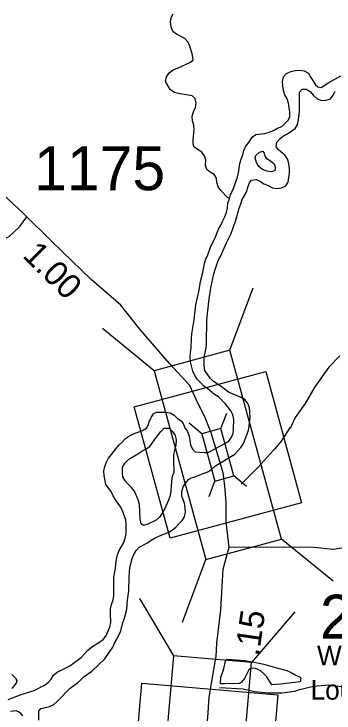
# Model space of a CAD drawing. Extents: x 1945482 to 2853149, y 66427 to 1015778.
# Drawn here: x 2335443 to 2336515, y 187541 to 189885 of the extents above; entities that cross this region are included whole.
import ezdxf

# ---------------------------------------------------------------- set-up
doc = ezdxf.new("R2010")
doc.units = 0
for name, color, linetype in [('Old_Level_11', 7, 'Continuous'), ('Old_Level_17', 7, 'Continuous'), ('Old_Level_31', 7, 'Continuous'), ('Old_Level_32', 7, 'Continuous'), ('Old_Level_35', 7, 'Continuous'), ('Old_Level_50', 7, 'Continuous'), ('Old_Level_59', 7, 'Continuous'), ('Old_Level_60', 7, 'Continuous'), ('Old_Level_61', 7, 'Continuous'), ('Old_Level_8', 7, 'Continuous')]:
    doc.layers.add(name, color=color, linetype=linetype)

msp = doc.modelspace()

# ---------------------------------------------------------------- linework, layer by layer
at = {"layer": 'Old_Level_31'}
for points in [[(2335845.8, 188567.2), (2336285.8, 188686.6), (2336405.3, 188246.3), (2335965.3, 188126.9)], [(2335832.3, 187187.5), (2335871.4, 187641.8), (2336326, 187602.6), (2336286.9, 187148.4)]]:
    msp.add_lwpolyline(points, close=True, dxfattribs=at)
at = {"layer": 'Old_Level_32'}
for points in [[(2336125.6, 188406.7), (2336103.7, 188480.6), (2336082.8, 188531.6), (2336059, 188580.5), (2336032.1, 188639.6), (2335964.1, 188713), (2335863.9, 188827.6), (2335801.1, 188908.1), (2335701.6, 188994.4), (2335571.4, 189120), (2335475.8, 189214.5), (2335288.9, 189387.3)], [(2336163.9, 188097.8), (2336153.8, 188182.3), (2336153.8, 188247.5), (2336149.3, 188302.8), (2336142.9, 188346.6), (2336125.6, 188406.7)], [(2337032.9, 188300), (2336888.7, 188218.7), (2336805.8, 188169), (2336718.7, 188135.8), (2336623.4, 188106.8), (2336519.8, 188090.2), (2336512.7, 188089.9), (2336447.2, 188096.4), (2336163.9, 188097.8)], [(2336079.1, 187395.1), (2336086.4, 187471.6), (2336091.9, 187526.3), (2336096.5, 187594), (2336116.2, 187713.3), (2336119.8, 187731.2), (2336121.6, 187775.9), (2336135.9, 187886.9), (2336143.1, 188023), (2336163.9, 188097.8)]]:
    msp.add_lwpolyline(points, dxfattribs=at)
at = {"layer": 'Old_Level_35'}
msp.add_line((2336257.6, 188362), (2336203.2, 188308.8), dxfattribs=at)
for points in [[(2334967.9, 189506.1), (2335074.6, 189358.5), (2335153.7, 189252.9), (2335194.7, 189188.4), (2335235.7, 189138.6), (2335276.8, 189112.2), (2335338.3, 189106.3), (2335385.1, 189118.1), (2335426.1, 189138.6), (2335461.3, 189170.8), (2335485.3, 189205.1)], [(2336534.1, 188738.1), (2336497.6, 188700.6), (2336450.2, 188634.7), (2336418.4, 188579.4), (2336384.2, 188532.1), (2336367.7, 188495.4), (2336367.5, 188499.4), (2336337.4, 188452.2), (2336316.4, 188427.4), (2336311.3, 188421.7)], [(2336311.3, 188421.7), (2336260.8, 188365.1), (2336257.6, 188362)], [(2337240.6, 187523.7), (2337186.8, 187542.2), (2337118.5, 187564.9), (2337052.1, 187583.9), (2336999.8, 187595), (2336941.8, 187599.9), (2336847.1, 187606.1), (2336671.3, 187621.2), (2336546.1, 187628.2), (2336495.9, 187634.2), (2336446, 187630.2), (2336394.5, 187618.2), (2336382.6, 187613.7), (2336339.5, 187607.6), (2336294.8, 187608.3), (2336271.6, 187610.3)], [(2336271.6, 187610.3), (2336248.6, 187612.4), (2336210.3, 187620.9), (2336130.9, 187625.4)]]:
    msp.add_lwpolyline(points, dxfattribs=at)
at = {"layer": 'Old_Level_50'}
for p, q in [((2336166.1, 188757.8), (2336243.9, 188967.1)), ((2335912.8, 188688.9), (2335739.7, 188830)), ((2336135.7, 188494.5), (2336155.2, 188546.8)), ((2336072.4, 188477.3), (2336029.1, 188512.6)), ((2336222, 188300.9), (2336178.8, 188336.2)), ((2336096, 188266.6), (2336115.4, 188319)), ((2336511.4, 187983.5), (2336338.3, 188124.6)), ((2336007.3, 187846.3), (2336085.1, 188055.7)), ((2335862.7, 187925.3), (2335976.6, 187733.2)), ((2336383.2, 187880.4), (2336238.1, 187710.7))]:
    msp.add_line(p, q, dxfattribs=at)
for points in [[(2335912.8, 188688.9), (2336085.1, 188055.7), (2336338.3, 188124.6), (2336166.1, 188757.8)], [(2336181.7, 187056.9), (2336238.1, 187710.7), (2335976.6, 187733.2), (2335920.2, 187079.5)]]:
    msp.add_lwpolyline(points, close=True, dxfattribs=at)
msp.add_lwpolyline([(2336072.4, 188477.3), (2336115.4, 188319), (2336178.8, 188336.2), (2336135.7, 188494.5), (2336072.4, 188477.3)], dxfattribs=at)
at = {"layer": 'Old_Level_59'}
msp.add_lwpolyline([(2336164.2, 189266.3), (2336157.5, 189269.5), (2336136, 189292.7), (2336126.5, 189304.7), (2336122.7, 189319.7), (2336120.5, 189334.7), (2336113.2, 189346.1), (2336099.7, 189354.4), (2336088.2, 189362.9), (2336084, 189378.2), (2336085.7, 189394.3), (2336080.7, 189408.7), (2336071.7, 189420.9), (2336046.5, 189438.6), (2336043, 189448.6), (2336043, 189464), (2336046, 189496.3), (2336045, 189512.1), (2336040.7, 189526.6), (2336039.2, 189542.4), (2336044.5, 189556.7), (2336051.2, 189570.9), (2336052.7, 189585.9), (2336049.2, 189600.8), (2336039.2, 189609.9), (2335992.5, 189617.7), (2335977.7, 189622), (2335965.5, 189631.6), (2335950.5, 189658.6), (2335954, 189674.1), (2335962.2, 189687.2), (2335975.5, 189697.4), (2335990.5, 189703.3), (2336034, 189722.8), (2336042.5, 189731.4), (2336041.2, 189747), (2336031.5, 189776.7), (2336025.5, 189791), (2336014.5, 189802), (2335986.5, 189816.4), (2335974.7, 189826.1), (2335969.7, 189841.2), (2335966.7, 189856.6), (2335969.5, 189872.3), (2335975.5, 189884.6)], dxfattribs=at)
at = {"layer": 'Old_Level_60'}
for points in [[(2336164.2, 189266.3), (2336168, 189279.8), (2336175.5, 189293.8), (2336191.5, 189337.7), (2336195, 189352.4), (2336196.5, 189367.3), (2336199.5, 189383), (2336203.7, 189397.4), (2336209.2, 189412), (2336213, 189426.8), (2336219.2, 189441), (2336228.2, 189453.1), (2336236.7, 189466.3), (2336240.7, 189471.2), (2336253, 189480.3), (2336283.2, 189484.4), (2336298, 189488.6), (2336312, 189494.2), (2336325.7, 189501.7), (2336340, 189507.2), (2336361.7, 189529.6), (2336367.2, 189540.4), (2336366.7, 189555.6), (2336362, 189585.7), (2336358, 189600.2), (2336350.2, 189613.5), (2336346, 189628.4), (2336343, 189643.2), (2336342.5, 189658.6), (2336345, 189673.4), (2336355.7, 189684.7), (2336369.5, 189691.7), (2336384.7, 189695.5), (2336400, 189696.5), (2336415.2, 189693.8), (2336428.7, 189686.4), (2336436.5, 189672.2), (2336452.7, 189646.7), (2336461, 189640.2), (2336471.2, 189638), (2336497, 189654.4), (2336537.2, 189676.9)], [(2336327.2, 189430), (2336320.7, 189439.7), (2336323.5, 189454.5), (2336333.7, 189466), (2336345.5, 189475.9), (2336359.2, 189483.3), (2336384.2, 189500.8), (2336392.5, 189513.9), (2336395.5, 189529.3), (2336399, 189559.9), (2336398.5, 189622.1), (2336407.5, 189632.8), (2336423, 189632.3), (2336435.5, 189623.6), (2336446, 189611.3), (2336457.5, 189601), (2336472, 189594.8), (2336487.5, 189595.4), (2336502.7, 189599.7), (2336512, 189612), (2336518.7, 189625.5)], [(2336106.5, 188359.6), (2336117.5, 188370), (2336182.5, 188409), (2336203, 188431.9), (2336211.7, 188445.1), (2336228.2, 188487.8), (2336231, 188503.2), (2336233.5, 188534.2), (2336233.2, 188549.4), (2336231.5, 188564.6), (2336226.5, 188579), (2336217.5, 188591), (2336204.2, 188599), (2336190.2, 188604.3), (2336161.7, 188616.8), (2336136.7, 188635.8), (2336110.5, 188652.2), (2336100.2, 188663.7), (2336082.2, 188689.1), (2336079.5, 188704.9), (2336079.5, 188735.2), (2336086, 188764.9), (2336088, 188780.6), (2336089.2, 188858.2), (2336095.7, 188920.3), (2336102.2, 188967.1), (2336112, 189013.1), (2336116.5, 189028.3), (2336127, 189057.9), (2336134.5, 189071.9), (2336154.2, 189117.2), (2336169.5, 189146.3), (2336175, 189160.5), (2336179.2, 189175.3), (2336184.5, 189189.4), (2336196.7, 189233.6), (2336203, 189248.1), (2336207.5, 189262.9), (2336222.5, 189289.7), (2336226.2, 189304.3), (2336231.7, 189318.5), (2336238.5, 189327.8), (2336253.5, 189329.4), (2336267.5, 189323.6), (2336280, 189315.2), (2336294.5, 189309.5), (2336308.7, 189302.2), (2336323.5, 189299.2), (2336339, 189302), (2336353.5, 189308.2), (2336361.2, 189320.6), (2336366, 189350.9), (2336365.5, 189366.1), (2336363.2, 189382.1), (2336359.7, 189397.1), (2336351.5, 189410.6), (2336327.2, 189430)], [(2335742.5, 187788.6), (2335751.2, 187800.8), (2335763.5, 187829.6), (2335766.7, 187844.5), (2335765.7, 187875.3), (2335766.2, 187890.6), (2335769.2, 187905.5), (2335774.5, 187920.4), (2335776.7, 187935.2), (2335777.7, 187950.6), (2335777.2, 187996.3), (2335783, 188026.1), (2335783.7, 188041.2), (2335785.7, 188056.5), (2335789.5, 188072), (2335794.7, 188086.1), (2335803.2, 188099.5), (2335810.5, 188112.9), (2335815.5, 188127.2), (2335818.2, 188142.2), (2335818.5, 188172.8), (2335817.5, 188188.3), (2335807.5, 188216.7), (2335801, 188231), (2335783, 188255.5), (2335775, 188269.4), (2335768.5, 188283.6), (2335750, 188307.5), (2335744.7, 188337.2), (2335744, 188352.7), (2335746.5, 188367.9), (2335752.5, 188381.9), (2335759.7, 188395.2), (2335769.7, 188407.4), (2335784.7, 188427.8), (2335795, 188439.8), (2335806, 188450.3), (2335816.5, 188461.8), (2335829.2, 188470.2), (2335842.5, 188477.5), (2335873, 188487.8), (2335886.2, 188496.6), (2335892.5, 188504.7), (2335895.5, 188517.3), (2335901.7, 188531.5), (2335909.7, 188544.4), (2335919.7, 188550.1), (2335950, 188549.7), (2335965.5, 188547.3), (2335979, 188539.2), (2335990.2, 188529.1), (2336003, 188520.2), (2336009.2, 188511.5), (2336014.7, 188497.3), (2336023.5, 188484.6), (2336029, 188469.9), (2336034.5, 188440), (2336040.7, 188426.1), (2336049.2, 188416.4), (2336080, 188414.1), (2336093, 188414.3), (2336161.7, 188451.7), (2336170.7, 188463.9), (2336176.5, 188478.4), (2336178, 188493.8), (2336179, 188524.9), (2336176, 188540.5), (2336169, 188554.2), (2336149.7, 188579.1), (2336127.2, 188601), (2336114, 188609.5), (2336090.7, 188629.4), (2336077, 188637.8), (2336067.5, 188649.5), (2336056.5, 188660.3), (2336048.2, 188672.9), (2336042, 188687.5), (2336033.7, 188718.7), (2336033.2, 188733.7), (2336034, 188749.4), (2336036.7, 188765.9), (2336037.2, 188796.9), (2336038.5, 188812.9), (2336046.7, 188859.4), (2336052.2, 188909.6), (2336062.5, 188958.4), (2336067.7, 188988.3), (2336075.7, 189017.7), (2336081.2, 189048.1), (2336085, 189062.8), (2336092.2, 189077.1), (2336102.5, 189106.7), (2336117, 189134.1), (2336127.5, 189162.9), (2336135.2, 189176.3), (2336142.2, 189191.1), (2336148.7, 189205.1), (2336154.5, 189220.2), (2336157.7, 189234.9), (2336159, 189250.2)], [(2336159, 189250.2), (2336164.2, 189266.3)], [(2335525.7, 187517.2), (2335526, 187547.3), (2335532.7, 187556.2), (2335561.7, 187563.6), (2335575.7, 187569.6), (2335587.5, 187579.6), (2335631, 187624.4), (2335655.5, 187642.6), (2335667, 187652.4), (2335677.5, 187663.7), (2335703, 187681.2), (2335746.5, 187723.5), (2335773.5, 187761.8), (2335779.7, 187775.8), (2335787.7, 187788.9), (2335801, 187816.6), (2335807, 187844.9), (2335812.5, 187859.6), (2335821, 187889.2), (2335823, 187919.9), (2335827.5, 187951), (2335828.2, 187997.3), (2335830.5, 188029.5), (2335838, 188058.8), (2335844.5, 188073), (2335852, 188086.1), (2335862.2, 188097.3), (2335889.5, 188112), (2335902, 188120.4), (2335916, 188128.6), (2335930, 188135.5), (2335959.2, 188146.3), (2335972.2, 188154.2), (2335985, 188164.1), (2335994.7, 188175.9), (2336005.5, 188187.2), (2336014.2, 188199.4), (2336016.7, 188214.2), (2336016.2, 188229.5), (2336013.5, 188244.7), (2336004.5, 188268.6), (2336004.5, 188284.3), (2336009, 188299.1), (2336017.7, 188311.7), (2336027.2, 188323.6), (2336037, 188329.9), (2336051.7, 188334.3), (2336065.5, 188340.1), (2336080, 188345), (2336093.7, 188351.3), (2336106.5, 188359.6)], [(2335423.2, 187586.1), (2335466.5, 187603.6), (2335510.7, 187616.4), (2335544.5, 187634.9), (2335557.2, 187643.3), (2335567.2, 187655.3), (2335575.5, 187668.6), (2335587.5, 187678), (2335629.5, 187699.9), (2335642.2, 187708.1), (2335667.2, 187727.9), (2335689.7, 187751.5), (2335702.5, 187761.8), (2335730, 187779.5), (2335742.5, 187788.6)], [(2336306.7, 187635.4), (2336289.7, 187662.5), (2336278.5, 187674.3), (2336267.2, 187684.3), (2336252.2, 187690.4), (2336237, 187692.1), (2336229.2, 187685.8), (2336215, 187656.8), (2336205.2, 187645.2), (2336198.2, 187640.4), (2336149.5, 187638.9), (2336134.5, 187639.3), (2336135, 187661.2), (2336144, 187684.8), (2336151, 187715), (2336156, 187720.7), (2336171.5, 187720.8), (2336217.2, 187717.2), (2336263.5, 187708.9), (2336279.5, 187705), (2336326.7, 187691.4), (2336357, 187683.9), (2336371.5, 187677.1), (2336384.5, 187669), (2336399.5, 187663.1), (2336404, 187657.8), (2336401.5, 187646), (2336384.7, 187643.1), (2336352, 187640.2), (2336336.2, 187638), (2336320.7, 187637.3), (2336306.7, 187635.4)], [(2335436, 187670.4), (2335450.7, 187655.3), (2335449, 187655.2), (2335452.2, 187649.5), (2335449.5, 187641.3), (2335435, 187623.1)], [(2335430.5, 187547.1), (2335449.2, 187550), (2335461.5, 187544.3), (2335471, 187532.1)]]:
    msp.add_lwpolyline(points, dxfattribs=at)
at = {"layer": 'Old_Level_61'}
for points in [[(2336304.2, 189355.2), (2336289.5, 189357.6), (2336275.5, 189363.4), (2336263, 189373.7), (2336254.7, 189386.8), (2336251, 189401.9), (2336253.2, 189410.7), (2336265, 189421), (2336276, 189424.7), (2336280.2, 189418.2), (2336282.5, 189407.9), (2336287.5, 189401), (2336302.2, 189392.8), (2336313.7, 189382.3), (2336317.5, 189372.2), (2336316, 189359.1), (2336304.2, 189355.2)], [(2335876, 188170.3), (2335868.5, 188175.7), (2335865.5, 188191.3), (2335863.2, 188240.6), (2335859.2, 188256.3), (2335846.2, 188285.1), (2335836, 188297.2), (2335824.7, 188308.1), (2335814.7, 188319.5), (2335807, 188333.2), (2335805.7, 188349.8), (2335806.5, 188364.9), (2335814.2, 188378.5), (2335827.5, 188392.2), (2335858, 188410), (2335870.5, 188419.5), (2335885, 188426.8), (2335897.7, 188435), (2335915.7, 188460.5), (2335934.5, 188485.2), (2335946.2, 188496.2), (2335962.2, 188496.4), (2335974.2, 188485.5), (2335982.2, 188471.2), (2335985.7, 188455.7), (2335984.7, 188439.4), (2335977.5, 188408.4), (2335976.5, 188376.8), (2335978.5, 188364.4), (2335978, 188348), (2335973, 188333.7), (2335970.5, 188318.3), (2335968.5, 188285.8), (2335965.5, 188270.9), (2335960.5, 188255.3), (2335947, 188224.6), (2335939.5, 188211.1), (2335930, 188197.7), (2335918.5, 188187.5), (2335890.7, 188173.9), (2335876, 188170.3)]]:
    msp.add_lwpolyline(points, dxfattribs=at)

# ---------------------------------------------------------------- texts
at = {"layer": 'Old_Level_11'}
for s, p in [('William ', (2336457.7, 187701)), ('Louis Dr.', (2336436.2, 187586.2))]:
    msp.add_text(s, height=65.62, dxfattribs=at).set_placement(p)
at = {"layer": 'Old_Level_17'}
for s, rotation, p in [('1.00', 315.3433, (2335468, 189071.9)), ('.15', 81.7468, (2336262.7, 187729.2))]:
    msp.add_text(s, height=82.02, rotation=rotation, dxfattribs=at).set_placement(p)
at = {"layer": 'Old_Level_8'}
for s, p in [('1175', (2335510, 189293.8)), ('2657', (2336467.6, 187790.4))]:
    msp.add_text(s, height=147.64, dxfattribs=at).set_placement(p)

doc.saveas('drawing.dxf')
